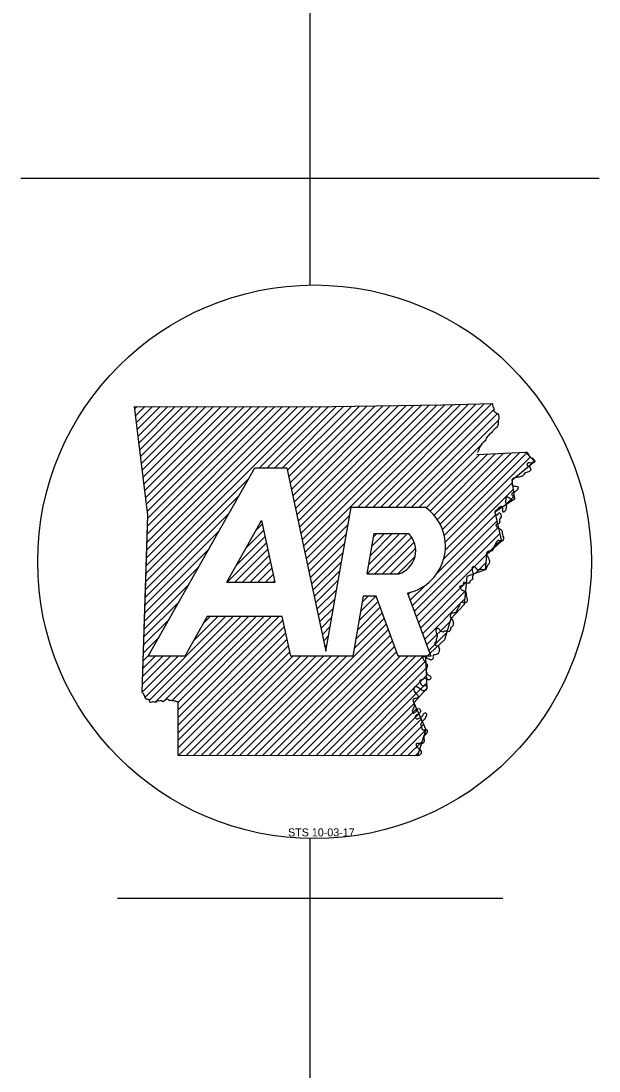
# Model space of a CAD drawing. Extents: x 1370567 to 1373900, y 377514 to 379648.
# Drawn here: x 1371500.2 to 1371542.3, y 378985.9 to 379062.4 of the extents above; entities that cross this region are included whole.
import ezdxf

# ---------------------------------------------------------------- set-up
doc = ezdxf.new("R2010")
doc.units = 0
doc.layers.add('S_EXISTING_ALIGNMENT_ANNOT', color=7, linetype='Continuous')
doc.layers.add('Survey Names', color=7, linetype='Continuous')

msp = doc.modelspace()

# ---------------------------------------------------------------- linework, layer by layer
at = {"layer": 'S_EXISTING_ALIGNMENT_ANNOT'}
for p, q in [((1371508.464, 379034.154), (1371508.638, 379034.328)), ((1371508.525, 379033.658), (1371509.195, 379034.327)), ((1371508.587, 379033.162), (1371509.752, 379034.327)), ((1371508.649, 379032.667), (1371510.309, 379034.327)), ((1371508.711, 379032.171), (1371510.866, 379034.326)), ((1371508.772, 379031.675), (1371511.423, 379034.326)), ((1371508.834, 379031.179), (1371511.98, 379034.326)), ((1371508.896, 379030.683), (1371512.538, 379034.325)), ((1371508.958, 379030.188), (1371513.095, 379034.325)), ((1371509.019, 379029.692), (1371513.652, 379034.324)), ((1371509.081, 379029.196), (1371514.209, 379034.324)), ((1371509.143, 379028.7), (1371514.766, 379034.324)), ((1371509.205, 379028.205), (1371515.323, 379034.323)), ((1371509.266, 379027.709), (1371515.881, 379034.323)), ((1371509.285, 379022.153), (1371521.467, 379034.334)), ((1371509.304, 379022.729), (1371520.908, 379034.333)), ((1371509.323, 379023.306), (1371520.349, 379034.332)), ((1371509.328, 379027.213), (1371516.439, 379034.324)), ((1371509.342, 379023.882), (1371519.791, 379034.331)), ((1371509.362, 379024.459), (1371519.232, 379034.33)), ((1371509.381, 379025.036), (1371518.673, 379034.328)), ((1371509.39, 379026.717), (1371516.997, 379034.325)), ((1371509.4, 379025.612), (1371518.115, 379034.327)), ((1371509.419, 379026.189), (1371517.556, 379034.326)), ((1371517.564, 379029.874), (1371522.025, 379034.335)), ((1371518.121, 379029.874), (1371522.584, 379034.337)), ((1371518.679, 379029.874), (1371523.146, 379034.341)), ((1371519.236, 379029.874), (1371523.713, 379034.35)), ((1371519.584, 379029.664), (1371524.279, 379034.359)), ((1371519.682, 379029.204), (1371524.845, 379034.368)), ((1371519.78, 379028.745), (1371525.412, 379034.377)), ((1371519.879, 379028.286), (1371525.978, 379034.385)), ((1371519.977, 379027.827), (1371526.544, 379034.394)), ((1371520.075, 379027.368), (1371527.11, 379034.403)), ((1371520.173, 379026.908), (1371527.677, 379034.412)), ((1371520.272, 379026.449), (1371528.243, 379034.42)), ((1371520.37, 379025.99), (1371528.809, 379034.429)), ((1371520.468, 379025.531), (1371529.376, 379034.438)), ((1371520.566, 379025.071), (1371529.942, 379034.447)), ((1371520.665, 379024.612), (1371530.508, 379034.456)), ((1371520.763, 379024.153), (1371531.076, 379034.466)), ((1371520.861, 379023.694), (1371531.647, 379034.479)), ((1371524.734, 379027.009), (1371532.218, 379034.493)), ((1371525.292, 379027.009), (1371532.789, 379034.506)), ((1371525.849, 379027.009), (1371533.359, 379034.519)), ((1371526.407, 379027.009), (1371533.93, 379034.532)), ((1371526.964, 379027.009), (1371534.501, 379034.546)), ((1371527.522, 379027.009), (1371534.625, 379034.112)), ((1371528.079, 379027.009), (1371534.895, 379033.824)), ((1371528.637, 379027.009), (1371534.967, 379033.339)), ((1371529.194, 379027.009), (1371533.694, 379031.509)), ((1371529.701, 379026.958), (1371533.584, 379030.841)), ((1371530.005, 379026.705), (1371534.172, 379030.872)), ((1371530.277, 379026.42), (1371534.759, 379030.902)), ((1371530.518, 379026.103), (1371535.347, 379030.932)), ((1371530.725, 379025.752), (1371535.935, 379030.962)), ((1371530.895, 379025.365), (1371536.523, 379030.992)), ((1371531.023, 379024.936), (1371537.052, 379030.964)), ((1371531.099, 379024.454), (1371537.312, 379030.667)), ((1371537.065, 379029.862), (1371537.573, 379030.37)), ((1371509.266, 379021.576), (1371516.789, 379029.099)), ((1371531.102, 379023.9), (1371535.982, 379028.779)), ((1371509.247, 379020.999), (1371516.061, 379027.813)), ((1371530.985, 379023.225), (1371536.046, 379028.286)), ((1371535.421, 379027.104), (1371536.11, 379027.792)), ((1371509.228, 379020.423), (1371515.333, 379026.528)), ((1371520.96, 379023.235), (1371524.123, 379026.398)), ((1371530.501, 379022.183), (1371534.76, 379026.443)), ((1371517.32, 379025.324), (1371517.769, 379025.773)), ((1371521.058, 379022.775), (1371524.005, 379025.723)), ((1371528.684, 379019.809), (1371534.865, 379025.989)), ((1371528.834, 379019.402), (1371534.969, 379025.536)), ((1371509.208, 379019.846), (1371514.605, 379025.243)), ((1371515.864, 379022.754), (1371517.965, 379024.855)), ((1371516.592, 379024.039), (1371517.867, 379025.314)), ((1371521.156, 379022.316), (1371523.888, 379025.048)), ((1371525.405, 379022.138), (1371528.338, 379025.071)), ((1371525.519, 379022.809), (1371527.781, 379025.071)), ((1371525.636, 379023.484), (1371527.223, 379025.071)), ((1371525.754, 379024.159), (1371526.666, 379025.071)), ((1371525.872, 379024.834), (1371526.108, 379025.071)), ((1371525.963, 379022.138), (1371528.648, 379024.823)), ((1371528.985, 379018.995), (1371535.073, 379025.083)), ((1371509.189, 379019.269), (1371513.878, 379023.958)), ((1371515.199, 379021.531), (1371518.064, 379024.395)), ((1371515.756, 379021.531), (1371518.162, 379023.936)), ((1371521.254, 379021.857), (1371523.77, 379024.373)), ((1371526.52, 379022.138), (1371528.836, 379024.454)), ((1371527.078, 379022.138), (1371528.94, 379024)), ((1371529.135, 379018.588), (1371535.177, 379024.63)), ((1371516.314, 379021.531), (1371518.26, 379023.477)), ((1371521.353, 379021.398), (1371523.652, 379023.697)), ((1371527.635, 379022.138), (1371528.893, 379023.395)), ((1371509.17, 379018.693), (1371513.15, 379022.672)), ((1371516.871, 379021.531), (1371518.358, 379023.018)), ((1371517.429, 379021.531), (1371518.457, 379022.559)), ((1371521.451, 379020.938), (1371523.535, 379023.022)), ((1371533.272, 379022.167), (1371534.054, 379022.949)), ((1371517.986, 379021.531), (1371518.555, 379022.099)), ((1371518.544, 379021.531), (1371518.653, 379021.64)), ((1371521.549, 379020.479), (1371523.417, 379022.347)), ((1371521.647, 379020.02), (1371523.299, 379021.672)), ((1371509.151, 379018.116), (1371512.422, 379021.387)), ((1371521.746, 379019.561), (1371523.182, 379020.997)), ((1371528.534, 379020.216), (1371529.595, 379021.277)), ((1371529.286, 379018.181), (1371532.63, 379021.525)), ((1371529.436, 379017.773), (1371532.567, 379020.905)), ((1371509.132, 379017.54), (1371511.694, 379020.102)), ((1371521.844, 379019.102), (1371523.064, 379020.322)), ((1371524.806, 379018.718), (1371526.2, 379020.112)), ((1371524.924, 379019.393), (1371526.038, 379020.508)), ((1371525.041, 379020.069), (1371525.48, 379020.508)), ((1371528.383, 379020.623), (1371528.553, 379020.793)), ((1371529.586, 379017.366), (1371532.505, 379020.285)), ((1371521.942, 379018.642), (1371522.946, 379019.646)), ((1371524.688, 379018.043), (1371526.35, 379019.705)), ((1371509.113, 379016.963), (1371510.966, 379018.816)), ((1371509.214, 379013.162), (1371515.074, 379019.022)), ((1371509.546, 379012.936), (1371515.632, 379019.022)), ((1371509.946, 379012.779), (1371516.189, 379019.022)), ((1371510.609, 379012.884), (1371516.747, 379019.022)), ((1371511.175, 379012.892), (1371517.304, 379019.022)), ((1371511.611, 379012.772), (1371517.862, 379019.022)), ((1371511.63, 379012.233), (1371518.419, 379019.022)), ((1371511.632, 379011.677), (1371518.977, 379019.022)), ((1371511.633, 379011.121), (1371519.27, 379018.758)), ((1371512.751, 379017.257), (1371514.517, 379019.022)), ((1371513.479, 379018.542), (1371513.959, 379019.022)), ((1371522.041, 379018.183), (1371522.829, 379018.971)), ((1371524.453, 379016.693), (1371526.651, 379018.891)), ((1371524.571, 379017.368), (1371526.501, 379019.298)), ((1371529.737, 379016.959), (1371531.446, 379018.669)), ((1371511.634, 379010.564), (1371519.368, 379018.298)), ((1371511.636, 379010.008), (1371519.467, 379017.839)), ((1371517.212, 379008.895), (1371526.801, 379018.484)), ((1371517.769, 379008.894), (1371526.952, 379018.077)), ((1371522.139, 379017.724), (1371522.711, 379018.296)), ((1371529.887, 379016.552), (1371531.208, 379017.873)), ((1371509.094, 379016.386), (1371510.239, 379017.531)), ((1371511.637, 379009.452), (1371519.565, 379017.38)), ((1371518.326, 379008.893), (1371527.102, 379017.67)), ((1371518.882, 379008.892), (1371527.253, 379017.263)), ((1371522.237, 379017.265), (1371522.593, 379017.621)), ((1371511.647, 379008.904), (1371519.663, 379016.921)), ((1371512.203, 379008.903), (1371519.761, 379016.461)), ((1371519.439, 379008.891), (1371527.403, 379016.855)), ((1371519.995, 379008.89), (1371527.553, 379016.448)), ((1371522.335, 379016.805), (1371522.476, 379016.946)), ((1371509.007, 379013.512), (1371511.635, 379016.14)), ((1371509.017, 379014.08), (1371511.077, 379016.14)), ((1371509.036, 379014.656), (1371510.52, 379016.14)), ((1371509.055, 379015.233), (1371509.962, 379016.14)), ((1371509.075, 379015.81), (1371509.511, 379016.246)), ((1371512.76, 379008.902), (1371519.997, 379016.14)), ((1371513.316, 379008.901), (1371520.555, 379016.14)), ((1371513.873, 379008.901), (1371521.112, 379016.14)), ((1371514.429, 379008.9), (1371521.67, 379016.14)), ((1371514.986, 379008.899), (1371522.227, 379016.14)), ((1371515.543, 379008.898), (1371522.785, 379016.14)), ((1371516.099, 379008.897), (1371523.342, 379016.14)), ((1371516.656, 379008.896), (1371523.9, 379016.14)), ((1371520.552, 379008.89), (1371527.802, 379016.14)), ((1371521.109, 379008.889), (1371528.36, 379016.14)), ((1371521.665, 379008.888), (1371528.917, 379016.14)), ((1371522.222, 379008.887), (1371529.475, 379016.14)), ((1371522.778, 379008.886), (1371529.661, 379015.769)), ((1371523.335, 379008.885), (1371529.686, 379015.236)), ((1371523.892, 379008.884), (1371529.711, 379014.704)), ((1371524.448, 379008.883), (1371529.736, 379014.171)), ((1371525.005, 379008.882), (1371528.821, 379012.698)), ((1371525.561, 379008.881), (1371528.993, 379012.313)), ((1371526.118, 379008.88), (1371529.165, 379011.927)), ((1371526.675, 379008.88), (1371529.337, 379011.542)), ((1371527.231, 379008.879), (1371529.509, 379011.157)), ((1371527.788, 379008.878), (1371529.653, 379010.743)), ((1371528.344, 379008.877), (1371529.401, 379009.933)), ((1371528.901, 379008.876), (1371529.148, 379009.123))]:
    msp.add_line(p, q, dxfattribs=at)
at = {"layer": 'Survey Names'}
for p, q in [((1371521.243, 379043.189), (1371521.243, 379169.314)), ((1371500.177, 379050.986), (1371542.3, 379050.986)), ((1371509.451, 379016.14), (1371517.228, 379029.874)), ((1371517.228, 379029.874), (1371519.539, 379029.874)), ((1371524.23, 379027.009), (1371529.63, 379027.009)), ((1371515.172, 379021.531), (1371517.715, 379026.023)), ((1371525.913, 379025.071), (1371528.449, 379025.071)), ((1371525.402, 379022.138), (1371527.718, 379022.138)), ((1371515.172, 379021.531), (1371518.677, 379021.531)), ((1371526.054, 379020.508), (1371525.118, 379020.508)), ((1371527.667, 379016.14), (1371526.054, 379020.508)), ((1371528.34, 379020.741), (1371530.04, 379016.14)), ((1371513.751, 379019.022), (1371512.119, 379016.14)), ((1371519.214, 379019.022), (1371513.751, 379019.022)), ((1371512.119, 379016.14), (1371509.451, 379016.14)), ((1371524.356, 379016.14), (1371519.83, 379016.14)), ((1371530.04, 379016.14), (1371527.667, 379016.14)), ((1371521.243, 378951.654), (1371521.243, 379002.843)), ((1371507.201, 378998.492), (1371535.282, 378998.492))]:
    msp.add_line(p, q, dxfattribs=at)
for points in [[(1371508.441, 379034.324), (1371516.132, 379034.323), (1371522.886, 379034.338), (1371530.846, 379034.459), (1371534.537, 379034.547)], [(1371509.292, 379022.371), (1371509.426, 379026.423), (1371508.441, 379034.324)], [(1371508.442, 379034.328), (1371516.133, 379034.323), (1371522.883, 379034.337), (1371530.845, 379034.461), (1371534.537, 379034.547)], [(1371508.999, 379013.518), (1371509.427, 379026.422), (1371508.442, 379034.328)], [(1371536.953, 379031.012), (1371537.619, 379030.317), (1371535.959, 379028.953), (1371536.138, 379027.576), (1371534.715, 379026.638), (1371535.202, 379024.521), (1371534.105, 379023.52), (1371534.007, 379022.431), (1371532.673, 379021.951), (1371532.466, 379019.899), (1371531.507, 379018.872), (1371531.044, 379017.326), (1371529.648, 379016.049), (1371529.754, 379013.794), (1371528.806, 379012.732), (1371529.67, 379010.797), (1371529.071, 379008.876)], [(1371533.395, 379030.832), (1371537.005, 379031.017)], [(1371533.395, 379030.834), (1371537.005, 379031.016)], [(1371519.539, 379029.874), (1371522.399, 379016.507), (1371524.23, 379027.009)], [(1371517.715, 379026.023), (1371518.677, 379021.531)], [(1371525.402, 379022.138), (1371525.913, 379025.071)], [(1371509, 379013.517), (1371509.292, 379022.371)], [(1371525.118, 379020.508), (1371524.356, 379016.14)], [(1371519.83, 379016.14), (1371519.214, 379019.022)], [(1371529.071, 379008.876), (1371511.638, 379008.904), (1371511.629, 379012.752)], [(1371529.07, 379008.873), (1371511.638, 379008.904), (1371511.631, 379012.753)]]:
    msp.add_lwpolyline(points, dxfattribs=at)
msp.add_ellipse((1371521.57, 379023.016), major_axis=(20.176, 0), ratio=0.999976, dxfattribs=at)
for centre, major_axis, start_param, end_param in [((1371527.622, 379024.155), (-3.489, 0), 1.777838, 4.099264), ((1371527.163, 379023.833), (-1.784, 0), 1.887169, 3.90762)]:
    msp.add_ellipse(centre, major_axis=major_axis, ratio=0.999987, start_param=start_param, end_param=end_param, dxfattribs=at)
for points in [[(1371534.537, 379034.547), (1371534.56, 379034.338), (1371534.624, 379034.229), (1371534.633, 379034.027), (1371534.717, 379033.94), (1371534.858, 379033.856), (1371534.975, 379033.72), (1371535.007, 379033.56), (1371534.968, 379033.393), (1371534.959, 379033.202), (1371534.942, 379033.041), (1371534.909, 379032.897), (1371534.798, 379032.776), (1371534.69, 379032.692), (1371534.59, 379032.595), (1371534.518, 379032.486), (1371534.396, 379032.374), (1371534.27, 379032.253), (1371534.166, 379032.15), (1371534.069, 379032.016), (1371534.021, 379031.87), (1371533.914, 379031.764), (1371533.827, 379031.668), (1371533.713, 379031.539), (1371533.658, 379031.413), (1371533.549, 379031.265), (1371533.523, 379031.124), (1371533.453, 379031.01), (1371533.447, 379030.989)], [(1371534.537, 379034.547), (1371534.56, 379034.337), (1371534.627, 379034.228), (1371534.636, 379034.028), (1371534.717, 379033.942), (1371534.855, 379033.857), (1371534.979, 379033.719), (1371535.007, 379033.557), (1371534.969, 379033.391), (1371534.96, 379033.205), (1371534.941, 379033.043), (1371534.912, 379032.896), (1371534.798, 379032.777), (1371534.689, 379032.691), (1371534.589, 379032.592), (1371534.518, 379032.487), (1371534.394, 379032.373), (1371534.27, 379032.254), (1371534.17, 379032.149), (1371534.07, 379032.016), (1371534.023, 379031.869), (1371533.913, 379031.764), (1371533.828, 379031.669), (1371533.714, 379031.54), (1371533.657, 379031.412), (1371533.547, 379031.265), (1371533.523, 379031.122), (1371533.452, 379031.008), (1371533.447, 379030.989)], [(1371536.953, 379031.014), (1371537.005, 379031.016), (1371537.165, 379030.848), (1371537.237, 379030.702), (1371537.344, 379030.623), (1371537.463, 379030.581), (1371537.552, 379030.471), (1371537.613, 379030.35), (1371537.581, 379030.245), (1371537.446, 379030.236), (1371537.299, 379030.213), (1371537.157, 379030.218), (1371537.041, 379030.12), (1371537.148, 379029.995), (1371537.286, 379029.873), (1371537.324, 379029.746), (1371537.247, 379029.625), (1371537.094, 379029.557), (1371536.947, 379029.497), (1371536.814, 379029.386), (1371536.75, 379029.275), (1371536.605, 379029.229), (1371536.454, 379029.185), (1371536.32, 379029.171), (1371536.169, 379029.141), (1371536.022, 379029.07), (1371535.96, 379028.948), (1371535.978, 379028.774), (1371535.974, 379028.587), (1371536.128, 379028.526), (1371536.267, 379028.519), (1371536.403, 379028.451), (1371536.386, 379028.345), (1371536.287, 379028.21), (1371536.169, 379028.106), (1371536.05, 379028.055), (1371535.94, 379027.953), (1371535.978, 379027.852), (1371536.078, 379027.789), (1371536.149, 379027.679), (1371536.138, 379027.579), (1371536.025, 379027.508), (1371535.901, 379027.536), (1371535.808, 379027.656), (1371535.707, 379027.691), (1371535.614, 379027.735), (1371535.511, 379027.675), (1371535.511, 379027.536), (1371535.474, 379027.39), (1371535.507, 379027.28), (1371535.546, 379027.128), (1371535.543, 379027.014), (1371535.507, 379026.85), (1371535.424, 379026.682), (1371535.334, 379026.632), (1371535.289, 379026.812), (1371535.274, 379026.959), (1371535.214, 379027.047), (1371535.14, 379027.049), (1371535.04, 379026.98), (1371534.932, 379026.869), (1371534.795, 379026.75), (1371534.713, 379026.632), (1371534.756, 379026.486), (1371534.859, 379026.448), (1371534.942, 379026.473), (1371534.984, 379026.57), (1371535.059, 379026.582), (1371535.14, 379026.435)], [(1371535.14, 379026.435), (1371535.161, 379026.3), (1371535.08, 379026.153), (1371535.049, 379026.006), (1371535.059, 379025.856), (1371534.909, 379025.776), (1371534.779, 379025.68), (1371534.858, 379025.566), (1371535.001, 379025.462), (1371535.14, 379025.383), (1371535.228, 379025.3), (1371535.253, 379025.107), (1371535.278, 379024.981), (1371535.328, 379024.809), (1371535.345, 379024.691), (1371535.26, 379024.549), (1371535.161, 379024.519), (1371535.053, 379024.551), (1371534.932, 379024.561), (1371534.833, 379024.471), (1371534.76, 379024.334), (1371534.69, 379024.201), (1371534.633, 379024.087), (1371534.581, 379023.964), (1371534.48, 379023.82), (1371534.351, 379023.798), (1371534.199, 379023.758), (1371534.107, 379023.655), (1371534.125, 379023.478), (1371534.21, 379023.361), (1371534.275, 379023.213), (1371534.321, 379023.085), (1371534.3, 379022.923), (1371534.234, 379022.801), (1371534.148, 379022.73), (1371534.107, 379022.58), (1371534.045, 379022.463), (1371533.989, 379022.425), (1371533.875, 379022.436), (1371533.751, 379022.459), (1371533.647, 379022.45), (1371533.549, 379022.4), (1371533.447, 379022.431), (1371533.342, 379022.547), (1371533.255, 379022.632), (1371533.159, 379022.664), (1371533.06, 379022.612), (1371533.045, 379022.454), (1371533.092, 379022.293), (1371533.133, 379022.076), (1371533.092, 379021.943), (1371533.076, 379021.722)], [(1371533.076, 379021.722), (1371532.91, 379021.596), (1371532.835, 379021.464), (1371532.412, 379021.503), (1371532.423, 379021.354), (1371532.273, 379021.276), (1371532.139, 379021.179), (1371532.215, 379021.064), (1371532.359, 379020.96), (1371532.502, 379020.88), (1371532.591, 379020.8), (1371532.614, 379020.601), (1371532.64, 379020.479), (1371532.687, 379020.306), (1371532.705, 379020.19), (1371532.62, 379020.049), (1371532.519, 379020.019), (1371532.416, 379020.053), (1371532.293, 379020.061), (1371532.193, 379019.968), (1371532.121, 379019.834), (1371532.051, 379019.698), (1371531.997, 379019.586), (1371531.941, 379019.461), (1371531.841, 379019.317), (1371531.714, 379019.296), (1371531.56, 379019.258), (1371531.469, 379019.155), (1371531.485, 379018.977), (1371531.57, 379018.859), (1371531.636, 379018.71), (1371531.682, 379018.582), (1371531.662, 379018.421), (1371531.596, 379018.3), (1371531.509, 379018.228), (1371531.469, 379018.078), (1371531.407, 379017.961), (1371531.351, 379017.926), (1371531.237, 379017.938), (1371531.114, 379017.959), (1371531.009, 379017.95), (1371530.911, 379017.897), (1371530.808, 379017.931), (1371530.704, 379018.044), (1371530.618, 379018.131), (1371530.522, 379018.165), (1371530.421, 379018.113), (1371530.406, 379017.953), (1371530.454, 379017.794), (1371530.496, 379017.573), (1371530.454, 379017.442), (1371530.439, 379017.219)], [(1371530.439, 379017.219), (1371530.426, 379017.214), (1371530.342, 379017.106), (1371530.389, 379016.938), (1371530.574, 379016.872), (1371530.66, 379016.711), (1371530.663, 379016.569), (1371530.604, 379016.373), (1371530.517, 379016.281), (1371530.351, 379016.242), (1371530.224, 379016.22), (1371530.205, 379016.001), (1371530.146, 379015.892), (1371530.047, 379015.859), (1371529.904, 379015.93), (1371529.817, 379015.966), (1371529.713, 379016.013), (1371529.58, 379016.089), (1371529.478, 379016.076), (1371529.508, 379015.868), (1371529.517, 379015.859), (1371529.632, 379015.702), (1371529.744, 379015.577), (1371529.797, 379015.431)], [(1371530.439, 379017.219), (1371530.426, 379017.214), (1371530.342, 379017.106), (1371530.389, 379016.938), (1371530.574, 379016.872), (1371530.66, 379016.711), (1371530.663, 379016.569), (1371530.604, 379016.373), (1371530.517, 379016.281), (1371530.351, 379016.242), (1371530.224, 379016.22), (1371530.205, 379016.001), (1371530.146, 379015.892), (1371530.047, 379015.859), (1371529.904, 379015.93), (1371529.817, 379015.966), (1371529.713, 379016.013), (1371529.58, 379016.089), (1371529.478, 379016.076), (1371529.508, 379015.868), (1371529.517, 379015.859), (1371529.632, 379015.702), (1371529.744, 379015.577), (1371529.797, 379015.431)], [(1371529.797, 379015.431), (1371529.752, 379015.32), (1371529.697, 379015.13), (1371529.713, 379014.97), (1371529.786, 379014.833), (1371529.898, 379014.756), (1371530.025, 379014.647), (1371530.014, 379014.478), (1371529.941, 379014.419), (1371529.772, 379014.458), (1371529.645, 379014.519), (1371529.537, 379014.484), (1371529.392, 379014.414), (1371529.281, 379014.395), (1371529.285, 379014.168), (1371529.431, 379014.008), (1371529.559, 379014.008), (1371529.71, 379013.989), (1371529.761, 379013.818), (1371529.674, 379013.673), (1371529.533, 379013.604), (1371529.352, 379013.691), (1371529.224, 379013.781), (1371529.096, 379013.865), (1371528.935, 379013.908), (1371528.842, 379013.89), (1371528.8, 379013.691), (1371528.876, 379013.51), (1371528.998, 379013.383), (1371529.112, 379013.224), (1371529.096, 379013.102), (1371529.01, 379013.071), (1371528.857, 379013.037), (1371528.767, 379012.991), (1371528.744, 379012.953), (1371528.791, 379012.79), (1371528.832, 379012.616), (1371528.832, 379012.479), (1371528.78, 379012.36), (1371528.7, 379012.171), (1371528.709, 379012.047), (1371528.767, 379011.987), (1371528.837, 379012.005), (1371528.935, 379012.071), (1371528.996, 379012.149), (1371529.049, 379012.244), (1371529.146, 379012.324), (1371529.269, 379012.253), (1371529.299, 379012.105), (1371529.228, 379011.978), (1371529.127, 379011.918), (1371529.006, 379011.871), (1371528.914, 379011.768), (1371528.936, 379011.642), (1371529.01, 379011.577), (1371529.187, 379011.611), (1371529.303, 379011.664), (1371529.372, 379011.727), (1371529.452, 379011.809), (1371529.492, 379011.893), (1371529.556, 379011.978), (1371529.668, 379012.001), (1371529.719, 379011.932), (1371529.697, 379011.768), (1371529.632, 379011.614), (1371529.54, 379011.488), (1371529.442, 379011.398), (1371529.318, 379011.202), (1371529.343, 379011.022), (1371529.392, 379010.871), (1371529.454, 379010.76), (1371529.57, 379010.782), (1371529.697, 379010.797), (1371529.772, 379010.736), (1371529.766, 379010.602), (1371529.672, 379010.471), (1371529.58, 379010.35), (1371529.533, 379010.18), (1371529.552, 379010.058), (1371529.552, 379009.953), (1371529.514, 379009.83), (1371529.448, 379009.765), (1371529.269, 379009.767), (1371529.085, 379009.787), (1371528.987, 379009.731), (1371529.006, 379009.571), (1371529.112, 379009.451), (1371529.188, 379009.39), (1371529.299, 379009.256), (1371529.346, 379009.147), (1371529.333, 379009.052), (1371529.263, 379008.967), (1371529.07, 379008.873)], [(1371529.797, 379015.431), (1371529.752, 379015.32), (1371529.697, 379015.13), (1371529.713, 379014.97), (1371529.786, 379014.833), (1371529.898, 379014.756), (1371530.025, 379014.647), (1371530.014, 379014.478), (1371529.941, 379014.419), (1371529.772, 379014.458), (1371529.645, 379014.519), (1371529.537, 379014.484), (1371529.392, 379014.414), (1371529.281, 379014.395), (1371529.285, 379014.168), (1371529.431, 379014.008), (1371529.559, 379014.008), (1371529.71, 379013.989), (1371529.761, 379013.818), (1371529.674, 379013.673), (1371529.533, 379013.604), (1371529.352, 379013.691), (1371529.224, 379013.781), (1371529.096, 379013.865), (1371528.935, 379013.908), (1371528.842, 379013.89), (1371528.8, 379013.691), (1371528.876, 379013.51), (1371528.998, 379013.383), (1371529.112, 379013.224), (1371529.096, 379013.102), (1371529.01, 379013.071), (1371528.857, 379013.037), (1371528.767, 379012.991), (1371528.744, 379012.953), (1371528.791, 379012.79), (1371528.832, 379012.616), (1371528.832, 379012.479), (1371528.78, 379012.36), (1371528.7, 379012.171), (1371528.709, 379012.047), (1371528.767, 379011.987), (1371528.837, 379012.005), (1371528.935, 379012.071), (1371528.996, 379012.149), (1371529.049, 379012.244), (1371529.146, 379012.324), (1371529.269, 379012.253), (1371529.299, 379012.105), (1371529.228, 379011.978), (1371529.127, 379011.918), (1371529.006, 379011.871), (1371528.914, 379011.768), (1371528.936, 379011.642), (1371529.01, 379011.577), (1371529.187, 379011.611), (1371529.303, 379011.664), (1371529.372, 379011.727), (1371529.452, 379011.809), (1371529.492, 379011.893), (1371529.556, 379011.978), (1371529.668, 379012.001), (1371529.719, 379011.932), (1371529.697, 379011.768), (1371529.632, 379011.614), (1371529.54, 379011.488), (1371529.442, 379011.398), (1371529.318, 379011.202), (1371529.343, 379011.022), (1371529.392, 379010.871), (1371529.454, 379010.76), (1371529.57, 379010.782), (1371529.697, 379010.797), (1371529.772, 379010.736), (1371529.766, 379010.602), (1371529.672, 379010.471), (1371529.58, 379010.35), (1371529.533, 379010.18), (1371529.552, 379010.058), (1371529.552, 379009.953), (1371529.514, 379009.83), (1371529.448, 379009.765), (1371529.269, 379009.767), (1371529.085, 379009.787), (1371528.987, 379009.731), (1371529.006, 379009.571), (1371529.112, 379009.451), (1371529.188, 379009.39), (1371529.299, 379009.256), (1371529.346, 379009.147), (1371529.333, 379009.052), (1371529.263, 379008.967), (1371529.07, 379008.873)], [(1371511.629, 379012.752), (1371511.648, 379012.743), (1371511.558, 379012.805), (1371511.434, 379012.866), (1371511.296, 379012.876), (1371511.12, 379012.9), (1371510.973, 379012.914), (1371510.82, 379013.014), (1371510.659, 379012.909), (1371510.478, 379012.833), (1371510.373, 379012.919), (1371510.235, 379012.862), (1371510.14, 379012.89), (1371509.974, 379012.776), (1371509.817, 379012.819), (1371509.703, 379012.785), (1371509.56, 379012.79), (1371509.531, 379012.952), (1371509.393, 379012.976), (1371509.274, 379013.042), (1371509.194, 379013.209), (1371509.136, 379013.337), (1371508.999, 379013.518)], [(1371511.631, 379012.753), (1371511.649, 379012.743), (1371511.559, 379012.805), (1371511.434, 379012.866), (1371511.294, 379012.875), (1371511.118, 379012.898), (1371510.971, 379012.913), (1371510.822, 379013.014), (1371510.661, 379012.911), (1371510.479, 379012.832), (1371510.373, 379012.921), (1371510.237, 379012.861), (1371510.14, 379012.893), (1371509.974, 379012.775), (1371509.815, 379012.819), (1371509.703, 379012.787), (1371509.561, 379012.79), (1371509.532, 379012.953), (1371509.392, 379012.975), (1371509.274, 379013.043), (1371509.194, 379013.207), (1371509.135, 379013.339), (1371509, 379013.517)]]:
    msp.add_spline(points, degree=3, dxfattribs=at)

# ---------------------------------------------------------------- texts
msp.add_text('STS 10-03-17', height=0.58333, dxfattribs=at).set_placement((1371519.64, 379003.006))

doc.saveas('drawing.dxf')
